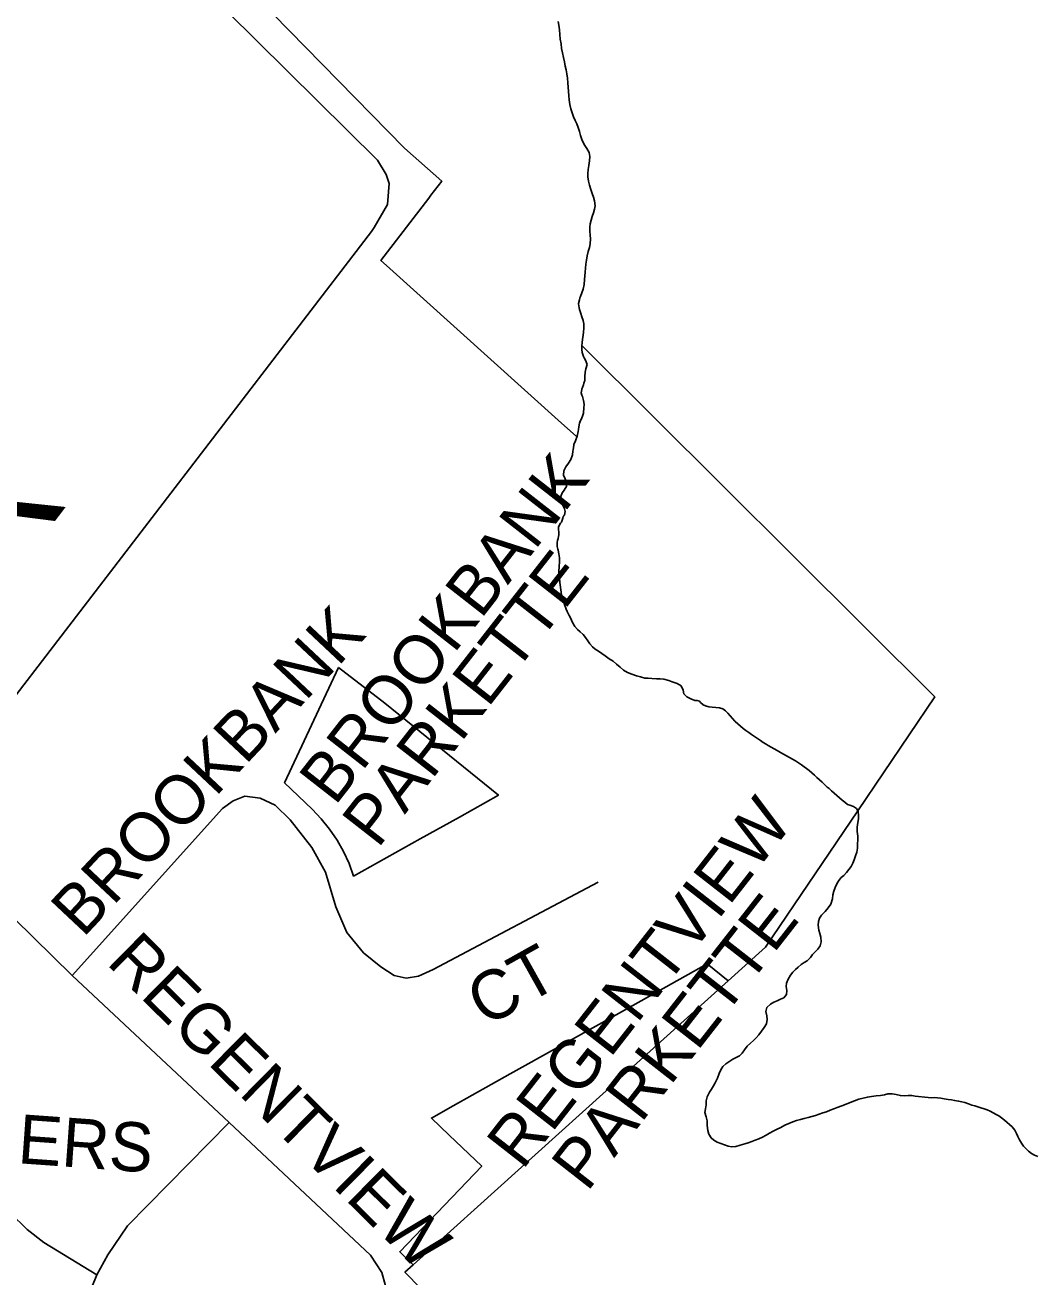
# Model space of a CAD drawing. Extents: x 586326 to 623965, y 4819854 to 4857850.
# Drawn here: x 596593 to 597005, y 4843309 to 4843819 of the extents above; entities that cross this region are included whole.
import ezdxf

# ---------------------------------------------------------------- set-up
doc = ezdxf.new("R2010")
doc.units = 0
for name, color, linetype in [('Minor Rd Lbls', 7, 'Continuous'), ('Minor Rds', 7, 'Continuous'), ('Park Lbls', 7, 'Continuous'), ('Park Outlines', 7, 'Continuous'), ('Proposed Secondary Rds', 7, 'Continuous'), ('Secondary Rds Lbls', 7, 'Continuous')]:
    doc.layers.add(name, color=color, linetype=linetype)

msp = doc.modelspace()

# ---------------------------------------------------------------- linework, layer by layer
at = {"layer": 'Minor Rds'}
for points in [[(596612.36, 4843431.93), (596673.65, 4843499.87), (596678.02, 4843503.03), (596682.68, 4843504.94), (596688.98, 4843504.07), (596695.06, 4843501.3), (596701.19, 4843495.33), (596710.1, 4843484), (596715.57, 4843473.94), (596719.83, 4843459.9), (596724.32, 4843449.41), (596731.1, 4843441.03), (596738.11, 4843435.39), (596743.58, 4843431.83), (596748.51, 4843430.83), (596753.54, 4843431.58), (596759.52, 4843434.36), (596826.66, 4843469.95)], [(596549.24, 4843493.83), (596612.36, 4843431.93)], [(596612.36, 4843431.93), (596676.39, 4843371.97)], [(596622.4, 4843309.86), (596626.92, 4843318.09), (596634.99, 4843329.82), (596676.39, 4843371.97)], [(596676.39, 4843371.97), (596733.88, 4843317.9), (596738.53, 4843310.85), (596740, 4843305.42), (596736.04, 4843299.55), (596725.3, 4843286.61), (596722.35, 4843282.02), (596723.78, 4843276.54), (596724.16, 4843276.05)], [(596622.4, 4843309.86), (596600.87, 4843323.14), (596594.1, 4843328.42), (596587.15, 4843335.22), (596575.11, 4843344.9), (596559.56, 4843353.24)], [(596597.01, 4843234.48), (596618.59, 4843300.6), (596622.4, 4843309.86)]]:
    msp.add_lwpolyline(points, dxfattribs=at)
at = {"layer": 'Park Outlines'}
for points in [[(596694.19, 4843823.64), (596747.81, 4843768.9), (596762.98, 4843755.45), (596758.58, 4843749.7), (596757.65, 4843748.49), (596738.2, 4843723.1), (596740.44, 4843721.08), (596811.8, 4843656.88), (596816.56, 4843652.6), (596817.81, 4843651.47), (596818, 4843651.31), (596818.08, 4843651.54), (596818.08, 4843651.54), (596818.59, 4843653.43), (596818.71, 4843654.33), (596818.84, 4843655.32), (596819.04, 4843656.84), (596819.04, 4843656.84), (596819.41, 4843657.66), (596819.65, 4843658.22), (596819.65, 4843658.22), (596819.73, 4843658.4), (596820.33, 4843659.68), (596820.71, 4843661), (596820.78, 4843661.24), (596820.93, 4843662.92), (596820.93, 4843662.92), (596820.96, 4843664.54), (596820.7, 4843666.14), (596820.29, 4843667.69), (596820.11, 4843668.27), (596819.82, 4843669.21), (596820, 4843670.52), (596820.05, 4843670.86), (596820.27, 4843671.43), (596820.67, 4843672.43), (596820.9, 4843673.12), (596821.25, 4843674.18), (596821.29, 4843675.14), (596821.32, 4843675.85), (596821.32, 4843675.85), (596821.38, 4843677.6), (596821.73, 4843679.03), (596821.73, 4843679.03), (596822.19, 4843680.77), (596821.54, 4843682.48), (596821.05, 4843683.46), (596820.76, 4843684.04), (596820.18, 4843685.7), (596820.07, 4843686.9), (596820.01, 4843687.49), (596820.01, 4843687.49), (596820.1, 4843688.44), (596820.1, 4843688.44), (596820.2, 4843689.57), (596820.35, 4843691.03), (596820.59, 4843692.51), (596820.75, 4843694.02), (596820.85, 4843695.47), (596820.84, 4843697.31), (596820.57, 4843698.69), (596820.1, 4843700.24), (596819.63, 4843701.56), (596819.12, 4843703.11), (596818.92, 4843703.88), (596818.66, 4843705.49), (596818.66, 4843705.62), (596819.09, 4843707.14), (596819.22, 4843707.86), (596819.45, 4843708.42), (596820.08, 4843709.95), (596820.58, 4843711.51), (596820.96, 4843713.29), (596821.19, 4843715.38), (596821.31, 4843716.85), (596821.42, 4843718.44), (596821.53, 4843720.03), (596821.67, 4843721.61), (596821.89, 4843723.29), (596822.23, 4843725.06), (596822.67, 4843726.86), (596823.17, 4843728.47), (596823.48, 4843729.89), (596823.53, 4843731.94), (596823.47, 4843733.46), (596823.35, 4843735.05), (596823.28, 4843736.65), (596823.44, 4843738.13), (596823.81, 4843739.58), (596824.26, 4843741.07), (596824.76, 4843742.56), (596825.23, 4843744.03), (596825.52, 4843745.44), (596825.24, 4843747.5), (596824.74, 4843748.9), (596824.22, 4843750.36), (596823.67, 4843752.02), (596823.12, 4843753.76), (596822.7, 4843755.47), (596822.52, 4843757.16), (596822.52, 4843758.62), (596822.63, 4843760.25), (596822.96, 4843761.88), (596823.23, 4843763.75), (596823.25, 4843765.46), (596822.99, 4843767.14), (596822.12, 4843768.77), (596820.99, 4843770.4), (596820.08, 4843772.37), (596819.54, 4843773.99), (596819.08, 4843775.66), (596818.62, 4843777.28), (596817.99, 4843778.79), (596817.28, 4843780.22), (596816.67, 4843781.71), (596816.1, 4843783.24), (596815.57, 4843784.92), (596815.2, 4843786.74), (596814.89, 4843788.54), (596814.7, 4843790.27), (596814.67, 4843791.95), (596814.52, 4843793.72), (596814.39, 4843795.56), (596814.24, 4843797.37), (596813.99, 4843799.11), (596813.65, 4843800.75), (596813.28, 4843802.34), (596812.94, 4843804.02), (596812.54, 4843805.81), (596812.17, 4843807.67), (596811.81, 4843809.55), (596811.56, 4843811.37), (596811.26, 4843813.27), (596811.1, 4843815.21), (596810.94, 4843817.14), (596810.7, 4843818.95), (596810.43, 4843820.53)], [(596810.43, 4843820.53), (596810.7, 4843818.95), (596810.94, 4843817.14), (596811.1, 4843815.21), (596811.26, 4843813.27), (596811.56, 4843811.37), (596811.81, 4843809.55), (596812.17, 4843807.67), (596812.54, 4843805.81), (596812.94, 4843804.02), (596813.28, 4843802.34), (596813.65, 4843800.75), (596813.99, 4843799.11), (596814.24, 4843797.37), (596814.39, 4843795.56), (596814.52, 4843793.72), (596814.67, 4843791.95), (596814.7, 4843790.27), (596814.89, 4843788.54), (596815.2, 4843786.74), (596815.57, 4843784.92), (596816.1, 4843783.24), (596816.67, 4843781.71), (596817.28, 4843780.22), (596817.99, 4843778.79), (596818.62, 4843777.28), (596819.08, 4843775.66), (596819.54, 4843773.99), (596820.08, 4843772.37), (596820.99, 4843770.4), (596822.12, 4843768.77), (596822.99, 4843767.14), (596823.25, 4843765.46), (596823.23, 4843763.75), (596822.96, 4843761.88), (596822.63, 4843760.25), (596822.52, 4843758.62), (596822.52, 4843757.16), (596822.7, 4843755.47), (596823.12, 4843753.76), (596823.67, 4843752.02), (596824.22, 4843750.36), (596824.74, 4843748.9), (596825.24, 4843747.5), (596825.52, 4843745.44), (596825.23, 4843744.03), (596824.76, 4843742.56), (596824.26, 4843741.07), (596823.81, 4843739.58), (596823.44, 4843738.13), (596823.28, 4843736.65), (596823.35, 4843735.05), (596823.47, 4843733.46), (596823.53, 4843731.94), (596823.48, 4843729.89), (596823.17, 4843728.47), (596822.67, 4843726.86), (596822.23, 4843725.06), (596821.89, 4843723.29), (596821.67, 4843721.61), (596821.53, 4843720.03), (596821.42, 4843718.44), (596821.31, 4843716.85), (596821.19, 4843715.38), (596820.96, 4843713.29), (596820.58, 4843711.51), (596820.08, 4843709.95), (596819.45, 4843708.42), (596819.22, 4843707.86), (596819.09, 4843707.14), (596818.66, 4843705.62), (596818.66, 4843705.49), (596818.92, 4843703.88), (596819.12, 4843703.11), (596819.63, 4843701.56), (596820.1, 4843700.24), (596820.57, 4843698.69), (596820.84, 4843697.31), (596820.85, 4843695.47), (596820.75, 4843694.02), (596820.59, 4843692.51), (596820.35, 4843691.03), (596820.2, 4843689.57), (596820.1, 4843688.44), (596963.87, 4843545.34), (596932.5, 4843498.96), (596932.63, 4843498.72), (596932.64, 4843498.67), (596932.79, 4843497.08), (596932.75, 4843495.62), (596932.52, 4843494.2), (596932.21, 4843492.29), (596932.3, 4843490.57), (596932.45, 4843488.68), (596932.44, 4843487.07), (596932.42, 4843485.45), (596932.37, 4843483.8), (596932.1, 4843482.16), (596931.6, 4843480.55), (596931.04, 4843479.01), (596930.47, 4843477.58), (596929.81, 4843476.27), (596928.9, 4843475.01), (596927.93, 4843473.78), (596926.86, 4843472.65), (596925.74, 4843471.73), (596924.8, 4843470.62), (596923.94, 4843469.21), (596923.22, 4843467.69), (596922.71, 4843466.16), (596922.35, 4843464.67), (596922.16, 4843463.08), (596921.56, 4843460.96), (596920.41, 4843459.46), (596919.13, 4843457.96), (596917.74, 4843456.44), (596916.94, 4843455.24), (596916.52, 4843453.8), (596916.31, 4843452.33), (596916.58, 4843450.3), (596917.02, 4843448.92), (596917.42, 4843447.49), (596917.56, 4843445.57), (596917.11, 4843443.89), (596916.21, 4843442.56), (596915.1, 4843441.51), (596914.07, 4843440.43), (596913.21, 4843439.15), (596911.89, 4843437.9), (596910.7, 4843437.11), (596909.43, 4843436.28), (596908.17, 4843435.32), (596907.06, 4843434.27), (596906.07, 4843433.16), (596905.11, 4843432.02), (596904.06, 4843430.33), (596903.39, 4843428.76), (596903.31, 4843427.33), (596903.54, 4843425.75), (596903.5, 4843424.1), (596902.34, 4843422.83), (596901.04, 4843422.17), (596899.63, 4843421.61), (596898.22, 4843420.97), (596896.92, 4843420.19), (596895.38, 4843418.76), (596895.06, 4843417.19), (596895.39, 4843415.46), (596895.61, 4843413.99), (596895.25, 4843412.24), (596894.38, 4843410.69), (596893.29, 4843409.14), (596892.17, 4843407.72), (596891.1, 4843406.46), (596889.96, 4843405.33), (596888.73, 4843404.23), (596887.47, 4843403.01), (596886.35, 4843401.6), (596885.39, 4843400.2), (596884.28, 4843399.16), (596882.96, 4843398.44), (596881.64, 4843397.76), (596880.38, 4843397.03), (596878.75, 4843395.94), (596877.54, 4843394.83), (596876.64, 4843393.49), (596876.02, 4843391.92), (596875.29, 4843390.1), (596874.36, 4843388.19), (596873.67, 4843386.94), (596872.91, 4843385.6), (596872.12, 4843384.28), (596871.16, 4843382.47), (596870.73, 4843380.81), (596870.66, 4843379.22), (596870.42, 4843377.48), (596870.17, 4843376), (596870.72, 4843374.3), (596871.12, 4843372.69), (596871.18, 4843370.69), (596871.36, 4843368.77), (596871.79, 4843367.21), (596872.79, 4843365.69), (596873.89, 4843364.72), (596875.2, 4843364.02), (596876.69, 4843363.39), (596878.16, 4843362.83), (596879.67, 4843362.3), (596881.2, 4843362.08), (596882.81, 4843362.26), (596884.54, 4843362.7), (596886.48, 4843363.27), (596887.86, 4843363.75), (596889.26, 4843364.29), (596890.7, 4843364.8), (596892.19, 4843365.37), (596893.66, 4843366.04), (596895.1, 4843366.8), (596896.52, 4843367.69), (596898.02, 4843368.49), (596899.6, 4843369.25), (596901.18, 4843370.01), (596902.78, 4843370.83), (596904.42, 4843371.57), (596906.02, 4843372.27), (596907.58, 4843372.83), (596909.09, 4843373.24), (596910.7, 4843373.59), (596912.27, 4843373.99), (596913.76, 4843374.42), (596915.24, 4843374.88), (596916.72, 4843375.35), (596918.28, 4843375.87), (596919.79, 4843376.35), (596921.22, 4843376.94), (596922.69, 4843377.53), (596924.1, 4843378.09), (596925.98, 4843378.76), (596927.71, 4843379.39), (596929.43, 4843380.14), (596931.18, 4843380.87), (596932.89, 4843381.48), (596934.68, 4843381.95), (596936.39, 4843382.34), (596938.13, 4843382.62), (596939.94, 4843382.81), (596941.77, 4843383.02), (596943.35, 4843383.3), (596944.77, 4843383.6), (596946.48, 4843383.68), (596948.14, 4843383.33), (596949.85, 4843382.92), (596951.53, 4843382.82), (596953.05, 4843383.03), (596954.5, 4843382.92), (596955.93, 4843382.76), (596961.21, 4843382.18), (596962.43, 4843382.07), (596963.72, 4843382.12), (596964.99, 4843382.09), (596966.28, 4843381.89), (596967.72, 4843381.63), (596969.28, 4843381.39), (596970.67, 4843381.2), (596971.94, 4843381), (596973.56, 4843380.71), (596974.87, 4843380.46), (596976.16, 4843380.08), (596977.55, 4843379.59), (596978.98, 4843379.08), (596980.14, 4843378.75), (596981.4, 4843378.37), (596982.68, 4843377.98), (596984, 4843377.57), (596985.15, 4843377.18), (596986.49, 4843376.58), (596987.6, 4843375.89), (596988.89, 4843375.22), (596989.95, 4843374.63), (596991.05, 4843373.84), (596992.25, 4843372.96), (596993.41, 4843372.01), (596994.36, 4843371.18), (596995.41, 4843370.18), (596996.43, 4843368.9), (596997.2, 4843367.56), (596997.74, 4843366.25), (596998.39, 4843364.86), (596999.2, 4843363.5), (597000.05, 4843362.38), (597000.94, 4843361.35), (597002, 4843360.33), (597003.31, 4843359.36), (597004.51, 4843358.73), (597005.91, 4843358.11)], [(597005.91, 4843358.11), (597004.51, 4843358.73), (597003.31, 4843359.36), (597002, 4843360.33), (597000.94, 4843361.35), (597000.05, 4843362.38), (596999.2, 4843363.5), (596998.39, 4843364.86), (596997.74, 4843366.25), (596997.2, 4843367.56), (596996.43, 4843368.9), (596995.41, 4843370.18), (596994.36, 4843371.18), (596993.41, 4843372.01), (596992.25, 4843372.96), (596991.05, 4843373.84), (596989.95, 4843374.63), (596988.89, 4843375.22), (596987.6, 4843375.89), (596986.49, 4843376.58), (596985.15, 4843377.18), (596984, 4843377.57), (596982.68, 4843377.98), (596981.4, 4843378.37), (596980.14, 4843378.75), (596978.98, 4843379.08), (596977.55, 4843379.59), (596976.16, 4843380.08), (596974.87, 4843380.46), (596973.56, 4843380.71), (596971.94, 4843381), (596970.67, 4843381.2), (596969.28, 4843381.39), (596967.72, 4843381.63), (596966.28, 4843381.89), (596964.99, 4843382.09), (596963.72, 4843382.12), (596962.43, 4843382.07), (596961.21, 4843382.18), (596955.93, 4843382.76), (596954.5, 4843382.92), (596953.05, 4843383.03), (596951.53, 4843382.82), (596949.85, 4843382.92), (596948.14, 4843383.33), (596946.48, 4843383.68), (596944.77, 4843383.6), (596943.35, 4843383.3), (596941.77, 4843383.02), (596939.94, 4843382.81), (596938.13, 4843382.62), (596936.39, 4843382.34), (596934.68, 4843381.95), (596932.89, 4843381.48), (596931.18, 4843380.87), (596929.43, 4843380.14), (596927.71, 4843379.39), (596925.98, 4843378.76), (596924.1, 4843378.09), (596922.69, 4843377.53), (596921.22, 4843376.94), (596919.79, 4843376.35), (596918.28, 4843375.87), (596916.72, 4843375.35), (596915.24, 4843374.88), (596913.76, 4843374.42), (596912.27, 4843373.99), (596910.7, 4843373.59), (596909.09, 4843373.24), (596907.58, 4843372.83), (596906.02, 4843372.27), (596904.42, 4843371.57), (596902.78, 4843370.83), (596901.18, 4843370.01), (596899.6, 4843369.25), (596898.02, 4843368.49), (596896.52, 4843367.69), (596895.1, 4843366.8), (596893.66, 4843366.04), (596892.19, 4843365.37), (596890.7, 4843364.8), (596889.26, 4843364.29), (596887.86, 4843363.75), (596886.48, 4843363.27), (596884.54, 4843362.7), (596882.81, 4843362.26), (596881.2, 4843362.08), (596879.67, 4843362.3), (596878.16, 4843362.83), (596876.69, 4843363.39), (596875.2, 4843364.02), (596873.89, 4843364.72), (596872.79, 4843365.69), (596871.79, 4843367.21), (596871.36, 4843368.77), (596871.18, 4843370.69), (596871.12, 4843372.69), (596870.72, 4843374.3), (596870.17, 4843376), (596870.42, 4843377.48), (596870.66, 4843379.22), (596870.73, 4843380.81), (596871.16, 4843382.47), (596872.12, 4843384.28), (596872.91, 4843385.6), (596873.67, 4843386.94), (596874.36, 4843388.19), (596875.29, 4843390.1), (596876.02, 4843391.92), (596876.64, 4843393.49), (596877.54, 4843394.83), (596878.75, 4843395.94), (596880.38, 4843397.03), (596881.64, 4843397.76), (596882.96, 4843398.44), (596884.28, 4843399.16), (596885.39, 4843400.2), (596886.35, 4843401.6), (596887.47, 4843403.01), (596888.73, 4843404.23), (596889.96, 4843405.33), (596891.1, 4843406.46), (596892.17, 4843407.72), (596893.29, 4843409.14), (596894.38, 4843410.69), (596895.25, 4843412.24), (596895.61, 4843413.99), (596895.39, 4843415.46), (596895.06, 4843417.19), (596895.38, 4843418.76), (596896.92, 4843420.19), (596898.22, 4843420.97), (596899.63, 4843421.61), (596901.04, 4843422.17), (596902.34, 4843422.83), (596903.5, 4843424.1), (596903.54, 4843425.75), (596903.31, 4843427.33), (596903.39, 4843428.76), (596904.06, 4843430.33), (596905.11, 4843432.02), (596906.07, 4843433.16), (596907.06, 4843434.27), (596908.17, 4843435.32), (596909.43, 4843436.28), (596910.7, 4843437.11), (596911.89, 4843437.9), (596913.21, 4843439.15), (596914.07, 4843440.43), (596915.1, 4843441.51), (596916.21, 4843442.56), (596917.11, 4843443.89), (596917.56, 4843445.57), (596917.42, 4843447.49), (596917.02, 4843448.92), (596916.58, 4843450.3), (596916.31, 4843452.33), (596916.52, 4843453.8), (596916.94, 4843455.24), (596917.74, 4843456.44), (596919.13, 4843457.96), (596920.41, 4843459.46), (596921.56, 4843460.96), (596922.16, 4843463.08), (596922.35, 4843464.67), (596922.71, 4843466.16), (596923.22, 4843467.69), (596923.94, 4843469.21), (596924.8, 4843470.62), (596925.74, 4843471.73), (596926.86, 4843472.65), (596927.93, 4843473.78), (596928.9, 4843475.01), (596929.81, 4843476.27), (596930.47, 4843477.58), (596931.04, 4843479.01), (596931.6, 4843480.55), (596932.1, 4843482.16), (596932.37, 4843483.8), (596932.42, 4843485.45), (596932.44, 4843487.07), (596932.45, 4843488.68), (596932.3, 4843490.57), (596932.21, 4843492.29), (596932.52, 4843494.2), (596932.75, 4843495.62), (596932.79, 4843497.08), (596932.64, 4843498.67), (596932.63, 4843498.72), (596932.5, 4843498.96), (596894.95, 4843443.46), (596879.62, 4843429.65), (596751.36, 4843314.06), (596747.96, 4843310.99), (596754.43, 4843304.34)]]:
    msp.add_lwpolyline(points, dxfattribs=at)
for points in [[(596820.07, 4843686.9), (596820.18, 4843685.7), (596820.76, 4843684.04), (596821.05, 4843683.46), (596821.54, 4843682.48), (596822.19, 4843680.77), (596821.73, 4843679.03), (596821.73, 4843679.03), (596821.38, 4843677.6), (596821.32, 4843675.85), (596821.32, 4843675.85), (596821.29, 4843675.14), (596821.25, 4843674.18), (596820.9, 4843673.12), (596820.67, 4843672.43), (596820.27, 4843671.43), (596820.05, 4843670.86), (596820, 4843670.52), (596819.82, 4843669.21), (596820.11, 4843668.27), (596820.29, 4843667.69), (596820.7, 4843666.14), (596820.96, 4843664.54), (596820.93, 4843662.92), (596820.78, 4843661.24), (596820.71, 4843661), (596820.33, 4843659.68), (596819.73, 4843658.4), (596819.65, 4843658.22), (596819.65, 4843658.22), (596819.04, 4843656.84), (596819.04, 4843656.84), (596818.84, 4843655.32), (596818.71, 4843654.33), (596818.59, 4843653.43), (596818.08, 4843651.54), (596818.08, 4843651.54), (596817.44, 4843649.72), (596817.44, 4843649.72), (596816.85, 4843648.11), (596816.79, 4843647.95), (596816.47, 4843645.97), (596816.47, 4843645.97), (596816.42, 4843645.47), (596816.26, 4843643.9), (596815.59, 4843642.11), (596814.65, 4843640.55), (596814.65, 4843640.55), (596813.49, 4843639.13), (596813.06, 4843638.28), (596812.65, 4843637.48), (596812.62, 4843635.67), (596813.19, 4843634.14), (596813.19, 4843634.14), (596813.84, 4843632.61), (596813.84, 4843632.61), (596813.75, 4843631.08), (596813.75, 4843631.08), (596813.04, 4843629.8), (596813.04, 4843629.8), (596812.97, 4843629.72), (596811.99, 4843628.48), (596811.47, 4843626.93), (596811.67, 4843625.27), (596811.67, 4843625.27), (596812.03, 4843623.88), (596812.03, 4843623.88), (596812.18, 4843623.61), (596812.72, 4843622.62), (596812.92, 4843621.95), (596813.24, 4843620.83), (596812.93, 4843619.44), (596812.91, 4843619.34), (596812.91, 4843619.34), (596812.73, 4843619.12), (596812.48, 4843618.8), (596812.33, 4843618.21), (596812.33, 4843618.21), (596812.3, 4843618.12), (596812.3, 4843618.12), (596811.73, 4843616.6), (596811.51, 4843616.26), (596811.39, 4843616.06), (596811.39, 4843616.06), (596810.55, 4843614.68), (596810.49, 4843613.88), (596810.67, 4843612.23), (596810.69, 4843611.41), (596810.55, 4843610.72), (596810.37, 4843609.88), (596810.2, 4843609.12), (596810, 4843608.21), (596809.99, 4843606.61), (596810.26, 4843605.55), (596810.35, 4843605.18), (596810.35, 4843605.18), (596810.74, 4843603.65), (596810.74, 4843603.65), (596810.98, 4843602.06), (596810.97, 4843601.43), (596810.96, 4843600.36), (596810.78, 4843598.52), (596810.67, 4843596.48), (596810.76, 4843594.46), (596811.06, 4843592.43), (596811.06, 4843592.43), (596811.14, 4843591.93), (596811.28, 4843591.01), (596811.46, 4843588.92), (596811.46, 4843588.92), (596811.75, 4843586.91), (596811.75, 4843586.91), (596812.32, 4843584.93), (596812.65, 4843583.84), (596812.93, 4843582.95), (596813.67, 4843581.09), (596814.12, 4843580.1), (596814.46, 4843579.37), (596814.9, 4843578.5), (596815.38, 4843577.54), (596816.3, 4843575.71), (596817.23, 4843574.06), (596818.28, 4843572.87), (596819.42, 4843571.86), (596820.63, 4843570.77), (596821.58, 4843569.59), (596822.44, 4843568.26), (596823.24, 4843566.91), (596824.33, 4843565.72), (596825.53, 4843564.78), (596826.83, 4843563.98), (596828.22, 4843563.1), (596829.59, 4843562.06), (596831.12, 4843560.9), (596832.81, 4843559.85), (596834.23, 4843558.65), (596835.65, 4843557.41), (596837.05, 4843556.26), (596838.6, 4843555.36), (596840.37, 4843554.57), (596842.28, 4843554), (596843.98, 4843553.57), (596845.7, 4843552.98), (596847.13, 4843553), (596848.63, 4843552.86), (596850.5, 4843552.77), (596852.01, 4843552.69), (596853.46, 4843552.55), (596855.47, 4843552.01), (596856.89, 4843551.56), (596858.88, 4843550.81), (596860.5, 4843549.85), (596861.31, 4843548.15), (596861.6, 4843546.67), (596862.82, 4843545.33), (596864.45, 4843544.51), (596866.13, 4843543.88), (596867.09, 4843543.86), (596867.95, 4843543.61), (596868.44, 4843543.1), (596869.48, 4843542.14), (596870.4, 4843541.66), (596871.76, 4843541.31), (596873.21, 4843541.14), (596874.7, 4843541.04), (596876.15, 4843540.88), (596877.5, 4843540.53), (596878.58, 4843539.74), (596879.59, 4843538.77), (596880.54, 4843537.69), (596881.48, 4843536.57), (596882.43, 4843535.45), (596882.58, 4843535.31), (596883.63, 4843534.36), (596884.71, 4843533.44), (596885.81, 4843532.54), (596886.93, 4843531.67), (596888.07, 4843530.82), (596889.23, 4843529.99), (596890.4, 4843529.18), (596891.59, 4843528.38), (596892.78, 4843527.6), (596893.98, 4843526.83), (596895.19, 4843526.07), (596895.97, 4843525.59), (596897.2, 4843524.87), (596898.43, 4843524.16), (596899.68, 4843523.46), (596900.93, 4843522.77), (596902.17, 4843522.08), (596903.42, 4843521.39), (596904.66, 4843520.69), (596905.89, 4843519.98), (596907.11, 4843519.25), (596908.31, 4843518.5), (596909.49, 4843517.72), (596910.65, 4843516.91), (596911.55, 4843516.21), (596912.64, 4843515.31), (596913.72, 4843514.39), (596914.79, 4843513.45), (596915.84, 4843512.5), (596916.89, 4843511.53), (596917.94, 4843510.57), (596918.99, 4843509.61), (596920.05, 4843508.65), (596920.76, 4843508.01), (596921.82, 4843507.05), (596922.88, 4843506.1), (596923.95, 4843505.16), (596925.02, 4843504.23), (596926.12, 4843503.33), (596927.23, 4843502.44), (596928.36, 4843501.59), (596929.31, 4843501.23), (596930.79, 4843500.64), (596931.99, 4843499.86), (596932.5, 4843498.96), (596963.87, 4843545.34), (596820.1, 4843688.44), (596820.01, 4843687.49), (596820.01, 4843687.49)], [(596720.87, 4843557.33), (596698.93, 4843510.41), (596710.15, 4843499.65), (596713.9, 4843495.74), (596717.3, 4843491.54), (596720.34, 4843487.06), (596722.99, 4843482.35), (596725.24, 4843477.43), (596727.08, 4843472.34), (596754.24, 4843487.52), (596770.16, 4843496.42), (596786.09, 4843505.33), (596739.76, 4843542.82)], [(596871.07, 4843436.56), (596851.02, 4843425.36), (596829.38, 4843413.26), (596810.15, 4843402.51), (596790.91, 4843391.76), (596767.59, 4843378.73), (596758.76, 4843373.79), (596766.05, 4843366.81), (596779.24, 4843354.15), (596745.85, 4843319.34), (596751.36, 4843314.06), (596879.62, 4843429.65)]]:
    msp.add_lwpolyline(points, close=True, dxfattribs=at)
at = {"layer": 'Proposed Secondary Rds'}
msp.add_lwpolyline([(596549.24, 4843493.83), (596734.41, 4843734.94), (596735.39, 4843736.61), (596740.84, 4843745.88), (596741.59, 4843754.46), (596740.28, 4843758.19), (596736.73, 4843763.98), (596344.65, 4844151.68)], dxfattribs=at)

# ---------------------------------------------------------------- texts
at = {"layer": 'Minor Rd Lbls'}
for s, rotation, p in [('BROOKBANK', 46.7899, (596616.78, 4843446.9)), ('REGENTVIEW', 315.4064, (596625.9, 4843436.79)), ('CT', 29.181, (596780.77, 4843410.63)), ('CHALMERS', 355.9144, (596496.47, 4843362.1))]:
    msp.add_text(s, height=19.998, rotation=rotation, dxfattribs=at).set_placement(p)
at = {"layer": 'Park Lbls'}
for s, p in [('BROOKBANK', (596719.43, 4843500.61)), ('PARKETTE', (596736.9, 4843483.23)), ('REGENTVIEW', (596795.83, 4843352.22)), ('PARKETTE', (596822.19, 4843343.31))]:
    msp.add_text(s, height=19.992, rotation=52, dxfattribs=at).set_placement(p)
at = {"layer": 'Secondary Rds Lbls'}
msp.add_text('DR', height=49.998, rotation=52.8153, dxfattribs=at).set_placement((596553.26, 4843548.25))

doc.saveas('drawing.dxf')
